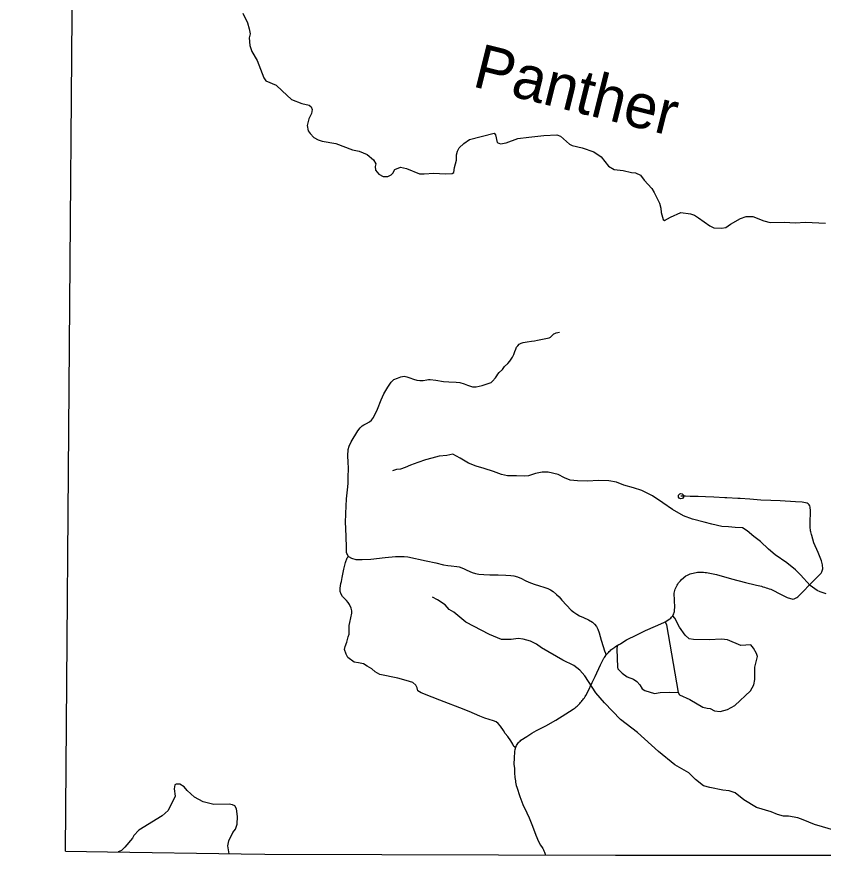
# Model space of a CAD drawing. Extents: x -19 to 366, y -4 to 359.
# Drawn here: x 139.293 to 140.756, y 186.985 to 188.535 of the extents above; entities that cross this region are included whole.
import ezdxf

# ---------------------------------------------------------------- set-up
doc = ezdxf.new("R2010")
doc.units = 0
for name, color, linetype in [('Level 2', 7, 'Continuous'), ('Level 31', 7, 'Continuous'), ('Level 32', 7, 'Continuous'), ('Level 35', 7, 'Continuous'), ('Level 60', 7, 'Continuous')]:
    doc.layers.add(name, color=color, linetype=linetype)

msp = doc.modelspace()

# ---------------------------------------------------------------- linework, layer by layer
at = {"layer": 'Level 2'}
for points in [[(139.3808, 187.0227), (139.3884, 188.0149), (139.3927, 188.5383), (139.3933, 189.009), (139.3933, 189.0178), (139.3929, 189.5007)], [(139.3808, 187.0227), (139.457, 187.0215), (139.699, 187.0177), (139.7422, 187.017), (140.378, 187.0152), (140.9038, 187.0155)]]:
    msp.add_lwpolyline(points, dxfattribs=at)
at = {"layer": 'Level 31'}
for points in [[(140.5764, 187.6635), (140.5567, 187.6647), (140.5416, 187.6654), (140.5279, 187.6656), (140.5139, 187.6657), (140.5052, 187.6662), (140.497, 187.6662)], [(140.4819, 187.4493), (140.483, 187.4512), (140.484, 187.4532), (140.4846, 187.4553), (140.4851, 187.4574), (140.4853, 187.4596), (140.4861, 187.4653), (140.485, 187.4774), (140.4845, 187.4904), (140.485, 187.4929), (140.4858, 187.4954), (140.4866, 187.4978), (140.4876, 187.5002), (140.4887, 187.5025), (140.4899, 187.5048), (140.4913, 187.507), (140.4927, 187.5091), (140.4943, 187.5112), (140.4959, 187.5131), (140.4977, 187.515), (140.506, 187.5219), (140.5086, 187.5233), (140.5111, 187.5244), (140.5137, 187.5254), (140.5163, 187.5263), (140.5189, 187.527), (140.5216, 187.5276), (140.5243, 187.5281), (140.5271, 187.5285), (140.5298, 187.5287), (140.5326, 187.5288), (140.5353, 187.5287), (140.5381, 187.5285), (140.5408, 187.5282), (140.5431, 187.5278), (140.5616, 187.5241), (140.5889, 187.5163), (140.6142, 187.51), (140.6313, 187.5058), (140.6342, 187.5051), (140.6371, 187.5044), (140.64, 187.5037), (140.6428, 187.5029), (140.6457, 187.5021), (140.6485, 187.5012), (140.6514, 187.5003), (140.6542, 187.4994), (140.657, 187.4985), (140.6597, 187.4975), (140.6625, 187.4964), (140.6777, 187.4887), (140.6895, 187.4828), (140.6999, 187.4798), (140.7023, 187.4805), (140.7046, 187.4815), (140.7069, 187.4827), (140.709, 187.484), (140.7109, 187.4856), (140.7128, 187.4874), (140.7361, 187.5118), (140.7384, 187.5142), (140.7482, 187.5236), (140.7513, 187.5269), (140.7523, 187.5293), (140.7544, 187.5346), (140.7535, 187.5421), (140.7516, 187.549), (140.7456, 187.5644), (140.7381, 187.582), (140.7342, 187.5948), (140.7336, 187.5971), (140.733, 187.5993), (140.7326, 187.6015), (140.7322, 187.6038), (140.7319, 187.6061), (140.7316, 187.6083), (140.7314, 187.6106), (140.7312, 187.6129), (140.7311, 187.6152), (140.7311, 187.6175), (140.7311, 187.6198), (140.7312, 187.622), (140.7313, 187.6243), (140.7319, 187.6324), (140.7319, 187.6396), (140.7315, 187.6466), (140.7307, 187.6488), (140.7294, 187.6508), (140.7276, 187.6524), (140.7256, 187.6536), (140.7166, 187.6555), (140.7045, 187.6559), (140.6771, 187.6578), (140.6597, 187.6584), (140.6419, 187.6591), (140.6219, 187.6608), (140.6042, 187.6619), (140.6002, 187.6621), (140.5804, 187.6633), (140.5764, 187.6635)], [(140.468, 187.4387), (140.4765, 187.4439), (140.4783, 187.4452), (140.4799, 187.4467), (140.4819, 187.4493)], [(140.3814, 187.3957), (140.384, 187.3972), (140.3859, 187.3982), (140.3878, 187.3991), (140.3984, 187.4061), (140.4168, 187.4151), (140.4325, 187.4229), (140.451, 187.4308), (140.4657, 187.4374), (140.468, 187.4387)], [(140.3612, 187.3784), (140.364, 187.3816), (140.3654, 187.3831), (140.3669, 187.3846), (140.3684, 187.3861), (140.37, 187.3875), (140.3717, 187.3889), (140.3733, 187.3902), (140.375, 187.3915), (140.3767, 187.3928), (140.3785, 187.3939), (140.3814, 187.3957)], [(140.197, 187.2107), (140.1978, 187.2126), (140.1987, 187.2144), (140.1998, 187.2162), (140.2009, 187.2179), (140.2022, 187.2195), (140.2036, 187.221), (140.205, 187.2224), (140.2066, 187.2237), (140.2176, 187.2308), (140.2263, 187.2364), (140.2347, 187.2413), (140.2521, 187.2499), (140.2702, 187.2605), (140.2883, 187.2715), (140.3017, 187.28), (140.3035, 187.2813), (140.3052, 187.2827), (140.3069, 187.2842), (140.3086, 187.2857), (140.3103, 187.2872), (140.3118, 187.2888), (140.3134, 187.2904), (140.3149, 187.2921), (140.3164, 187.2938), (140.3178, 187.2956), (140.3191, 187.2973), (140.3204, 187.2991), (140.3217, 187.301), (140.3229, 187.3029), (140.3241, 187.3048), (140.3283, 187.3118), (140.3359, 187.3284), (140.3414, 187.3393), (140.351, 187.3606), (140.3568, 187.3724), (140.358, 187.3741), (140.3592, 187.3758), (140.3612, 187.3784)], [(140.197, 187.2107), (140.1957, 187.2062), (140.1953, 187.2042), (140.1951, 187.2021), (140.1941, 187.1926), (140.1938, 187.1801), (140.1948, 187.1729), (140.1949, 187.1708), (140.1949, 187.1679), (140.1951, 187.165), (140.1953, 187.162), (140.1955, 187.1591), (140.1958, 187.1562), (140.1962, 187.1533), (140.1966, 187.1504), (140.1971, 187.1475), (140.1977, 187.1447), (140.1983, 187.1418), (140.199, 187.139), (140.2047, 187.1221), (140.2103, 187.1076), (140.2173, 187.0923), (140.2214, 187.083), (140.2274, 187.0683), (140.2334, 187.052), (140.2383, 187.0403), (140.2424, 187.0333), (140.2451, 187.0294), (140.2463, 187.0274), (140.2474, 187.0254), (140.2485, 187.0232), (140.2494, 187.021), (140.2513, 187.0156)]]:
    msp.add_lwpolyline(points, dxfattribs=at)
msp.add_circle((140.497, 187.6662), 0.00473, dxfattribs=at)
at = {"layer": 'Level 32'}
for points in [[(139.8942, 187.5571), (139.8929, 187.5586), (139.8919, 187.5603), (139.8911, 187.5622), (139.8905, 187.5642), (139.8904, 187.5747), (139.8888, 187.6087), (139.8883, 187.6178), (139.8891, 187.6352), (139.8905, 187.6613), (139.892, 187.6781), (139.893, 187.6895), (139.8935, 187.7001), (139.8938, 187.7173), (139.8932, 187.7279), (139.8927, 187.7395), (139.8933, 187.7512), (139.8949, 187.7571), (139.899, 187.7647), (139.9106, 187.7849), (139.9151, 187.7903), (139.9188, 187.794), (139.9218, 187.796), (139.9267, 187.7981), (139.9319, 187.8012), (139.9359, 187.8041), (139.9395, 187.8091), (139.9467, 187.8244), (139.9531, 187.8413), (139.9579, 187.8519), (139.965, 187.8643), (139.9712, 187.8731), (139.9759, 187.8777), (139.9825, 187.8805), (139.9889, 187.883), (139.9948, 187.8838), (139.9999, 187.883), (140.0053, 187.881), (140.0117, 187.8786), (140.0178, 187.8766), (140.023, 187.876), (140.0292, 187.8762), (140.0357, 187.8772), (140.0392, 187.8779), (140.0422, 187.8779), (140.0522, 187.8769), (140.066, 187.8745), (140.0761, 187.8736), (140.0893, 187.8729), (140.096, 187.8723), (140.104, 187.8698), (140.1097, 187.8676), (140.1188, 187.8649), (140.1257, 187.8649), (140.1361, 187.867), (140.1452, 187.87), (140.1526, 187.8726), (140.1554, 187.875), (140.1606, 187.8807), (140.163, 187.8843), (140.1647, 187.8873), (140.1673, 187.8909), (140.1731, 187.8962), (140.177, 187.9012), (140.1832, 187.907), (140.1865, 187.9111), (140.1915, 187.9185), (140.1936, 187.923), (140.1955, 187.9285), (140.1974, 187.9332), (140.1988, 187.9365), (140.2009, 187.939), (140.2036, 187.9417), (140.2069, 187.9438), (140.2106, 187.9447), (140.2146, 187.9456), (140.2178, 187.9463), (140.2261, 187.9474), (140.2313, 187.948), (140.2368, 187.949), (140.2577, 187.9535), (140.2604, 187.9548), (140.262, 187.9565), (140.2643, 187.959), (140.2663, 187.9605), (140.2682, 187.9614), (140.2706, 187.9626), (140.2769, 187.964)], [(140.197, 187.2107), (140.1938, 187.2122), (140.1918, 187.2168), (140.1885, 187.2226), (140.1828, 187.2304), (140.178, 187.2363), (140.1748, 187.2416), (140.1697, 187.2493), (140.1653, 187.2541), (140.1616, 187.2569), (140.1572, 187.2589), (140.1488, 187.2614), (140.1413, 187.2638), (140.1321, 187.2674), (140.1128, 187.276), (140.0958, 187.2824), (140.0676, 187.2934), (140.0596, 187.2965), (140.0459, 187.3018), (140.0255, 187.3099), (140.0194, 187.3135), (140.0182, 187.3186), (140.0161, 187.3234), (140.0108, 187.3284), (139.9984, 187.332), (139.9835, 187.3361), (139.9507, 187.3431), (139.9423, 187.348), (139.9362, 187.353), (139.9277, 187.3584), (139.9211, 187.3622), (139.912, 187.3639), (139.9042, 187.3654), (139.8928, 187.3737), (139.8895, 187.3796), (139.8867, 187.3881), (139.8879, 187.3935), (139.8911, 187.4019), (139.8934, 187.4111), (139.895, 187.416), (139.8951, 187.4251), (139.895, 187.4321), (139.8961, 187.4371), (139.898, 187.446), (139.9, 187.454), (139.8999, 187.4583), (139.8985, 187.4635), (139.8959, 187.4698), (139.8933, 187.4736), (139.8901, 187.4772), (139.8864, 187.4807), (139.8831, 187.4844), (139.8808, 187.4886), (139.8785, 187.4935), (139.8786, 187.4996), (139.8801, 187.508), (139.8812, 187.5115), (139.8826, 187.5188), (139.8856, 187.5339), (139.8887, 187.5462), (139.8915, 187.5544), (139.8942, 187.5571)], [(139.8942, 187.5571), (139.8993, 187.5537), (139.907, 187.5514), (139.9184, 187.5514), (139.9344, 187.5524), (139.9607, 187.5552), (139.9793, 187.5569), (139.9897, 187.5571), (139.995, 187.557), (140.0015, 187.5562), (140.0347, 187.549), (140.0522, 187.5452), (140.0663, 187.5418), (140.074, 187.5409), (140.0801, 187.5399), (140.0902, 187.539), (140.0947, 187.538), (140.1024, 187.5355), (140.1083, 187.5323), (140.1181, 187.5281), (140.1244, 187.5263), (140.1306, 187.5251), (140.1396, 187.5242), (140.1501, 187.5237), (140.1652, 187.5236), (140.1795, 187.5234), (140.1884, 187.5225), (140.1939, 187.5217), (140.2005, 187.5199), (140.2076, 187.517), (140.2146, 187.5132), (140.221, 187.5107), (140.2307, 187.5068), (140.2403, 187.5035), (140.2482, 187.5013), (140.2555, 187.4987), (140.2605, 187.4964), (140.2653, 187.4933), (140.2714, 187.4883), (140.2758, 187.4841), (140.281, 187.478), (140.2895, 187.4685), (140.2978, 187.4596), (140.3029, 187.456), (140.308, 187.4523), (140.3132, 187.4493), (140.3203, 187.4464), (140.3295, 187.4423), (140.3365, 187.4378), (140.3404, 187.4342), (140.3438, 187.4299), (140.3462, 187.4255), (140.3486, 187.4184), (140.3522, 187.4053), (140.3559, 187.3935), (140.3584, 187.3858), (140.3601, 187.3817), (140.3612, 187.3784)], [(140.492, 187.3105), (140.4944, 187.3061), (140.5133, 187.2978), (140.5364, 187.2838), (140.5445, 187.2818), (140.5498, 187.2815), (140.5575, 187.2773), (140.5683, 187.2758), (140.5815, 187.2793), (140.5946, 187.2868), (140.6232, 187.3135), (140.6291, 187.324), (140.6311, 187.3338), (140.6308, 187.3565), (140.6356, 187.3758), (140.6341, 187.3811), (140.6284, 187.3907), (140.6238, 187.3968), (140.6056, 187.3958), (140.5813, 187.4058), (140.5706, 187.4068), (140.5479, 187.4061), (140.5198, 187.4062), (140.5118, 187.4077), (140.5045, 187.4142), (140.4943, 187.4286), (140.4857, 187.4452), (140.4819, 187.4493)], [(140.468, 187.4387), (140.4705, 187.4332), (140.492, 187.3105)], [(140.3814, 187.3957), (140.3806, 187.3887), (140.3816, 187.3566), (140.3826, 187.3531), (140.3904, 187.3453), (140.3995, 187.3389), (140.4107, 187.3343), (140.4171, 187.3301), (140.4222, 187.324), (140.4268, 187.317), (140.4314, 187.314), (140.4489, 187.3088), (140.4595, 187.3104), (140.476, 187.3109), (140.492, 187.3105)]]:
    msp.add_lwpolyline(points, dxfattribs=at)
at = {"layer": 'Level 35'}
for points in [[(139.7023, 188.5419), (139.7106, 188.5245), (139.714, 188.5135), (139.7155, 188.5047), (139.714, 188.4975), (139.7151, 188.4838), (139.7185, 188.4728), (139.728, 188.4561), (139.7401, 188.425), (139.7442, 188.4197), (139.7624, 188.4113), (139.7737, 188.4015), (139.7907, 188.3855), (139.8092, 188.3783), (139.8225, 188.3756), (139.8259, 188.3722), (139.8277, 188.3673), (139.827, 188.3604), (139.8221, 188.3506), (139.8187, 188.3384), (139.8209, 188.3289), (139.8243, 188.324), (139.8311, 188.3168), (139.8387, 188.3126), (139.8463, 188.31), (139.8712, 188.3058), (139.9011, 188.2944), (139.9135, 188.2921), (139.9279, 188.2856), (139.9392, 188.2762), (139.9434, 188.2689), (139.9423, 188.2644), (139.9426, 188.2576), (139.9487, 188.2503), (139.9566, 188.2462), (139.9653, 188.2462), (139.9714, 188.2492), (139.9744, 188.2519), (139.9782, 188.2587), (139.988, 188.2629), (139.9993, 188.2606), (140.0228, 188.2511), (140.0314, 188.2507), (140.0485, 188.2518), (140.0692, 188.2507), (140.0821, 188.2515), (140.0851, 188.253), (140.0859, 188.2625), (140.09, 188.2754), (140.09, 188.2852), (140.0919, 188.2921), (140.0949, 188.2981), (140.1029, 188.3061), (140.1131, 188.3129), (140.1584, 188.3247), (140.1607, 188.3213), (140.1637, 188.3076), (140.1694, 188.305), (140.1796, 188.3072), (140.2008, 188.3148), (140.2208, 188.3171)], [(140.2208, 188.3171), (140.2484, 188.3201), (140.2718, 188.3213), (140.2782, 188.3194), (140.2945, 188.3046), (140.2998, 188.3023), (140.3175, 188.2981), (140.3387, 188.2905), (140.3523, 188.2818), (140.3655, 188.2647), (140.3757, 188.2586), (140.392, 188.2571), (140.4075, 188.2533), (140.4147, 188.2525), (140.4237, 188.2487), (140.4302, 188.2396), (140.4441, 188.2241), (140.4483, 188.2172), (140.4581, 188.1975), (140.4604, 188.1888), (140.4611, 188.1808), (140.4645, 188.1679), (140.4672, 188.1664), (140.4778, 188.1724), (140.4967, 188.1808), (140.5144, 188.1785), (140.5216, 188.1758), (140.5288, 188.1713), (140.5496, 188.1565), (140.5568, 188.1531), (140.5707, 188.1523), (140.5783, 188.1534), (140.587, 188.1595), (140.6051, 188.1701), (140.6153, 188.1732), (140.6271, 188.1735), (140.6471, 188.1656), (140.6588, 188.1625), (140.6849, 188.1633), (140.7038, 188.1618), (140.7227, 188.1629), (140.7593, 188.1614)], [(140.7604, 187.4892), (140.7493, 187.4932), (140.7438, 187.4955), (140.7315, 187.5045), (140.7139, 187.5235), (140.7044, 187.5331), (140.6888, 187.5453), (140.6679, 187.5598), (140.6556, 187.5702), (140.6411, 187.5839), (140.629, 187.5934), (140.617, 187.6038), (140.6086, 187.6087), (140.595, 187.6096), (140.5834, 187.6106), (140.5713, 187.6115), (140.5531, 187.6155), (140.5388, 187.6195), (140.5179, 187.6247), (140.5014, 187.631), (140.4815, 187.6419), (140.464, 187.6544), (140.4454, 187.6667), (140.4261, 187.6765), (140.4111, 187.6813), (140.3932, 187.6866), (140.3802, 187.692), (140.366, 187.6943), (140.3477, 187.6947), (140.3269, 187.6938), (140.3093, 187.6942), (140.2959, 187.6956), (140.2854, 187.6999), (140.274, 187.7055), (140.2561, 187.7101), (140.2451, 187.7098), (140.2331, 187.7075), (140.2202, 187.7032), (140.2126, 187.7026), (140.1988, 187.7033), (140.1824, 187.7035), (140.1716, 187.7055), (140.1567, 187.7109), (140.1398, 187.7168), (140.1255, 187.721), (140.1116, 187.7262), (140.0967, 187.7355), (140.0833, 187.7428), (140.072, 187.7403), (140.0581, 187.7392), (140.0453, 187.7355), (140.0337, 187.7324), (140.0196, 187.7275), (140.0063, 187.7227), (139.9966, 187.7183), (139.9883, 187.7156), (139.9808, 187.7145), (139.9735, 187.7123)], [(140.7091, 187.0829), (140.692, 187.0859), (140.683, 187.0863), (140.672, 187.0893), (140.6607, 187.0939), (140.6342, 187.1019), (140.6112, 187.1155), (140.5953, 187.1284), (140.5843, 187.1322), (140.5726, 187.133), (140.5496, 187.1379), (140.5379, 187.1414), (140.5231, 187.1528), (140.511, 187.1645), (140.4861, 187.1793), (140.4562, 187.2036), (140.4181, 187.2378), (140.3871, 187.2617), (140.3583, 187.2917), (140.3428, 187.3096), (140.3228, 187.3403), (140.3137, 187.351), (140.3024, 187.3593), (140.2828, 187.3692), (140.2438, 187.3916), (140.2351, 187.398), (140.2238, 187.4034), (140.2109, 187.4072), (140.2015, 187.4083), (140.189, 187.4064), (140.1713, 187.4064), (140.1497, 187.4155), (140.107, 187.4379), (140.0851, 187.4558), (140.0764, 187.4611), (140.0692, 187.4691), (140.0556, 187.4785), (140.0462, 187.4831)], [(139.6775, 187.018), (139.675, 187.0326), (139.6766, 187.0417), (139.6841, 187.0565), (139.689, 187.0625), (139.6917, 187.0717), (139.6928, 187.0857), (139.6905, 187.0994), (139.6875, 187.1047), (139.6834, 187.107), (139.6773, 187.1081), (139.6497, 187.1073), (139.6301, 187.1123), (139.6146, 187.1206), (139.6014, 187.1324), (139.5957, 187.1392), (139.5881, 187.1442), (139.5813, 187.1442), (139.5791, 187.143), (139.5775, 187.1358), (139.5798, 187.1222), (139.567, 187.0967), (139.556, 187.0869), (139.5137, 187.0607), (139.5046, 187.0512), (139.502, 187.0462), (139.4883, 187.0299), (139.4819, 187.0239), (139.4764, 187.0212)], [(140.7786, 187.0597), (140.7389, 187.0711), (140.7189, 187.0798), (140.7091, 187.0829)]]:
    msp.add_lwpolyline(points, dxfattribs=at)
at = {"layer": 'Level 60'}
for points in [[(146.7783, 1.697), (146.5788, 10.3131), (146.3785, 18.9294), (146.1776, 27.5458), (145.9759, 36.1624), (145.7736, 44.7791), (145.5705, 53.396), (145.3668, 62.013), (145.1624, 70.6301), (144.9572, 79.2474), (144.7514, 87.8648), (144.5449, 96.4823), (144.3377, 105.1), (144.1299, 113.7179), (143.9213, 122.3359), (143.712, 130.954), (143.5021, 139.5723), (143.2915, 148.1907), (143.0802, 156.8092), (142.8682, 165.4279), (142.6555, 174.0468), (142.4422, 182.6658), (142.2282, 191.2849), (142.0135, 199.9042), (141.7981, 208.5236), (141.582, 217.1432), (141.3653, 225.7629), (141.1479, 234.3828), (140.9298, 243.0028), (140.711, 251.623), (140.4916, 260.2433), (140.2715, 268.8638), (140.0508, 277.4844), (139.8293, 286.1051), (139.6072, 294.726), (139.3845, 303.3471), (139.161, 311.9683), (138.937, 320.5896), (138.7122, 329.2111), (138.4868, 337.8328), (138.2607, 346.4546)], [(139.4406, 1.5315), (139.2511, 10.1473), (139.0608, 18.7633), (138.8699, 27.3793), (138.6784, 35.9956), (138.4861, 44.6119), (138.2932, 53.2285), (138.0997, 61.8451), (137.9055, 70.4619), (137.7106, 79.0789), (137.5151, 87.6959), (137.319, 96.3132), (137.1221, 104.9306), (136.9247, 113.5481), (136.7265, 122.1658), (136.5278, 130.7836), (136.3283, 139.4016), (136.1282, 148.0197), (135.9275, 156.6379), (135.7261, 165.2564), (135.5241, 173.8749), (135.3214, 182.4936), (135.1181, 191.1125), (134.9141, 199.7315), (134.7095, 208.3506), (134.5043, 216.9699), (134.2984, 225.5894), (134.0919, 234.209), (133.8847, 242.8288), (133.6769, 251.4487), (133.4685, 260.0687), (133.2594, 268.6889), (133.0497, 277.3093), (132.8393, 285.9298), (132.6283, 294.5504), (132.4167, 303.1713), (132.2044, 311.7922), (131.9916, 320.4133), (131.778, 329.0346), (131.5639, 337.656), (131.3491, 346.2776)], [(0, 180.8999), (7.1228, 180.9044), (14.2457, 180.9176), (21.3685, 180.9397), (28.4912, 180.9706), (35.614, 181.0103), (42.7366, 181.0589), (49.8592, 181.1163), (56.9818, 181.1825), (64.1042, 181.2575), (71.2266, 181.3414), (78.3488, 181.4341), (85.4709, 181.5357), (92.5929, 181.646), (99.7147, 181.7652), (106.8364, 181.8933), (113.9579, 182.0301), (121.0793, 182.1758), (128.2005, 182.3303), (135.3214, 182.4936), (142.4422, 182.6658), (149.5627, 182.8468), (156.683, 183.0366), (163.8031, 183.2352), (170.9229, 183.4427), (178.0425, 183.659), (185.1617, 183.8841), (192.2807, 184.1181), (199.3994, 184.3608), (206.5178, 184.6124), (213.6359, 184.8728), (220.7537, 185.1421), (227.8711, 185.4201), (234.9881, 185.707), (242.1048, 186.0027), (249.2212, 186.3073), (256.3371, 186.6206), (263.4526, 186.9428), (270.5678, 187.2738), (277.6825, 187.6136), (284.7968, 187.9622), (291.9107, 188.3197), (299.0241, 188.6859), (306.1371, 189.061), (313.2495, 189.4449), (320.3615, 189.8377), (327.4731, 190.2392), (334.5841, 190.6495), (341.6946, 191.0687)]]:
    msp.add_spline(points, degree=3, dxfattribs=at)

# ---------------------------------------------------------------- texts
at = {"layer": 'Level 35'}
msp.add_text('Panther', height=0.08, rotation=345.9544, dxfattribs=at).set_placement((140.1165, 188.4099))

doc.saveas('drawing.dxf')
